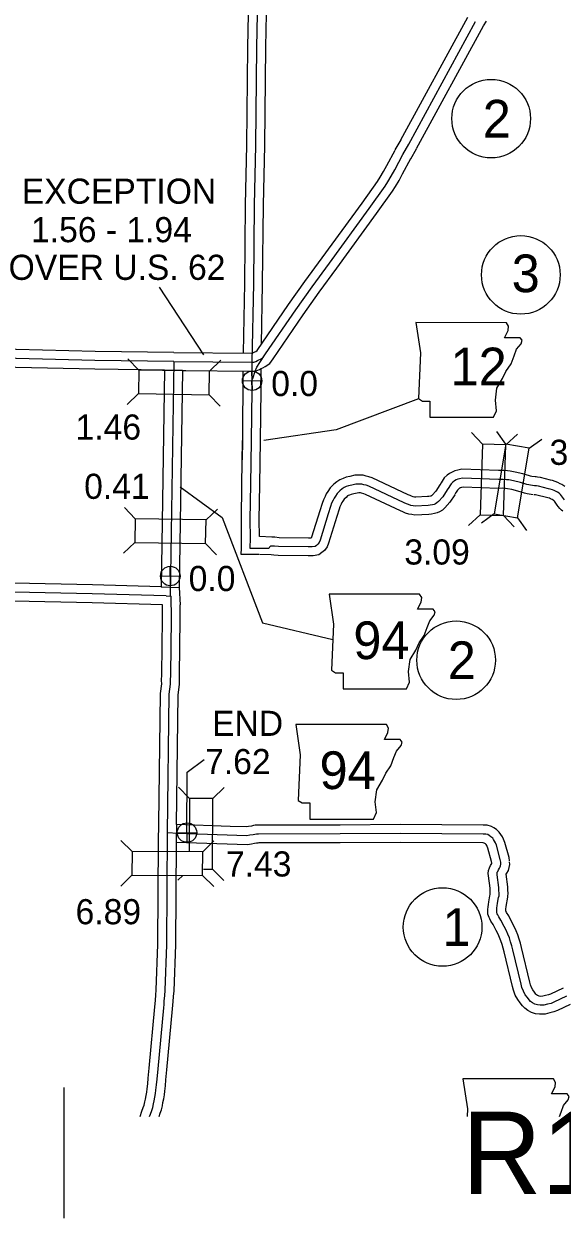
# Model space of a CAD drawing. Extents: x 31699 to 244310, y -8841 to 11474.
# Drawn here: x 132532 to 133134, y 114 to 1452 of the extents above; entities that cross this region are included whole.
import ezdxf

# ---------------------------------------------------------------- set-up
doc = ezdxf.new("R2010")
doc.units = 0
for name, color, linetype in [('B_Logo', 7, 'Continuous'), ('Default', 7, 'Continuous'), ('G-ANNO-TEXT', 7, 'Continuous'), ('Level 21', 7, 'Continuous'), ('R_Border', 7, 'Continuous'), ('R_Border Notes', 7, 'Continuous'), ('R_XS_EARTHWORK_STAGE1', 7, 'Continuous'), ('R_XS_EARTHWORK_STAGE2', 7, 'Continuous'), ('S_AREA_CALC', 7, 'Continuous'), ('S_WALL', 7, 'Continuous'), ('S_WALL_ANNOT', 7, 'Continuous')]:
    doc.layers.add(name, color=color, linetype=linetype)

msp = doc.modelspace()

# ---------------------------------------------------------------- linework, layer by layer
for p, q in [((132973.5, 1032.3), (132881.2, 997.6)), ((132881.2, 997.6), (132800.3, 985.6))]:
    msp.add_line(p, q)
at = {"layer": 'B_Logo'}
for points in [[(132793.5, 1501.1), (132792.1, 1426.3), (132790.8, 1316.3)], [(132962.5, 1317.6), (133037.3, 1455.1)], [(132790.8, 1316.3), (132789.5, 1249.5), (132788.5, 1161.5), (132786.8, 1073.2), (132786.8, 1073.2)], [(132955.9, 1306.2), (132962.5, 1317.6)], [(132787.9, 1055.2), (132790.6, 1063.3), (132792.5, 1067.6), (132795.7, 1073), (132802.2, 1082.6), (132836, 1132.2), (132854.2, 1157.7), (132873.8, 1184.5), (132918.3, 1245.7), (132936, 1270.5), (132938.9, 1275.4), (132942.9, 1281.9), (132946.8, 1289.1), (132955.9, 1306.2)], [(132699.4, 1074.2), (132611.2, 1075.4), (132522.8, 1077.5), (132432.9, 1079.5), (132259.5, 1082.1), (132176.7, 1083.9)], [(132699.4, 1074.2), (132695.2, 811.2)], [(132699.4, 1074.2), (132786.9, 1073.3), (132789.2, 1073.5), (132791.1, 1074.2), (132793, 1075.2), (132794.6, 1075.9), (132796.5, 1076.9), (132799.9, 1079.1)], [(132786.8, 1073.2), (132786.7, 1052.7)], [(132787.1, 1042.3), (132786.7, 1052.7), (132787.9, 1055.2)], [(132785.1, 864.7), (132785.2, 876.7), (132785.1, 896.6), (132785.7, 936.6), (132786.3, 985.3), (132787.1, 1042.3)], [(133005.6, 930.3), (133000.6, 922.6), (132995.7, 917.3), (132994, 915.6), (132992.3, 914.6), (132990.9, 914), (132989.1, 913.4), (132986.5, 913), (132984.1, 912.7), (132969.7, 912), (132967.4, 912.4), (132964.8, 912.8), (132962.1, 913.7), (132959.8, 914.6), (132957.4, 915.8), (132917.8, 934.4), (132914.9, 935.4), (132912.2, 936.1), (132909.8, 936.7), (132906.6, 936.8), (132903.3, 936.7), (132898.8, 935.6), (132895.1, 934.8), (132892.4, 933.9), (132890.1, 932.9), (132887.9, 931.4), (132885.4, 929.2), (132882.3, 926.3), (132880.3, 923.2), (132878.8, 920.8), (132877.8, 918.7), (132876.1, 915.2), (132875, 911.8), (132872.4, 903.6), (132863.1, 873.9), (132862.1, 871.3), (132860.8, 869.4), (132859.1, 868.1), (132857.5, 866.9), (132854.5, 866.3), (132850, 866.3), (132816.6, 866.7), (132812, 867.2), (132808.8, 867.3), (132807.6, 867.3)], [(133103.3, 934.8), (133098.8, 935.5), (133096.9, 935.8), (133094.7, 936.3), (133087.4, 938.6), (133079.7, 940.5), (133074.4, 941.4), (133071.8, 941.7), (133068.3, 942), (133062.9, 941.9), (133022.7, 943.3), (133019.4, 942.7), (133017.2, 942.1), (133015.4, 941.4), (133013.8, 940.3), (133011.8, 938.9), (133009.8, 937.2), (133008.5, 934.9), (133007.2, 932.9), (133005.6, 930.3)], [(133136.7, 919.2), (133133.3, 923.7), (133132.2, 925.1), (133130.8, 926.4), (133129, 927.6), (133127.4, 928.4), (133125.3, 929.5), (133123.3, 930.3), (133120.8, 931), (133118.9, 931.4), (133107.8, 934.3), (133105.5, 934.7), (133103.3, 934.8)], [(132807.6, 867.3), (132806.6, 866.2), (132806.1, 865.4), (132806, 864.7), (132785.1, 864.7)], [(132690.9, 811.4), (132608.2, 813.7), (132520.3, 815.7)], [(132672.3, 228.1), (132673.2, 230.5), (132674.8, 234.9), (132675.8, 238.2), (132676.8, 242.4), (132677.5, 245.7), (132678.2, 249.8), (132679, 253.7), (132679.4, 257.7), (132680.1, 263.5), (132680.7, 270), (132681.8, 281.4), (132688.2, 349.9), (132688.5, 353.7), (132688.8, 357.8), (132689.3, 363.2), (132689.7, 369.6), (132691.7, 420.5), (132692.4, 545.8), (132694.4, 701.4), (132695.9, 712.5), (132695.7, 716.7), (132696, 722.9), (132696.7, 786), (132696.6, 811.2)], [(132690.9, 811.4), (132696.6, 811.2)], [(132704.1, 545.1), (132692.4, 545.8)], [(133065.4, 513), (133064.9, 516.1), (133060.5, 532), (133059.4, 534.8), (133058.5, 536.6), (133057.4, 538.5), (133056.4, 539.8), (133054.4, 541.5), (133052.3, 542.9), (133050.8, 543.9), (133048.7, 544.5), (133045.8, 544.6), (132953.2, 545.1), (132885.6, 544.7), (132794.1, 544.6), (132792.1, 544.5), (132790.3, 544.1), (132788.2, 543.8), (132784.7, 543.2), (132781.2, 542.5), (132704.1, 545.1)], [(133139.2, 362.8), (133125, 356.1), (133121.8, 354.8), (133117.8, 353.8), (133113.8, 352.8), (133109.5, 352.7), (133106.5, 353.1), (133103.7, 354), (133101.1, 355.3), (133098.9, 357.1), (133097.2, 358.7), (133095.2, 361.4), (133092.9, 364.5), (133090.8, 368.4), (133089.1, 372.6), (133088.2, 376.3), (133079, 414.9), (133077.8, 419.4), (133076.5, 423.7), (133075.1, 428.2), (133073.3, 432.5), (133071.5, 436.8), (133069.1, 441.1), (133065.6, 448), (133063.3, 451.9), (133062.1, 454.2), (133061.5, 455.1), (133061, 456.5), (133061, 458), (133061, 459.7), (133061.1, 461.9), (133061.5, 464.3), (133061.9, 467.2), (133063, 473.5), (133063.5, 475.4), (133063.6, 478.5), (133063.4, 481.2), (133063.4, 484.8), (133061.6, 498.8), (133061.5, 500.4), (133061.6, 501.8), (133062, 502.8), (133062.8, 504.6), (133063.9, 506.3), (133064.9, 507.8), (133065.2, 509), (133065.4, 511), (133065.4, 513)]]:
    msp.add_lwpolyline(points, dxfattribs=at)
at = {"layer": 'Default'}
msp.add_line((132576.2, 260.5), (132576.2, 114.2), dxfattribs=at)
at = {"layer": 'G-ANNO-TEXT'}
for points in [[(132970.4, 1117.7), (132975.5, 1083.9), (132973.2, 1032.5), (132977.7, 1029.7), (132986.2, 1029.7), (132986.2, 1011.7), (133057.2, 1011.7), (133060.6, 1019), (133059.5, 1030.8), (133061.2, 1044.4), (133067.4, 1055.1), (133071.3, 1063), (133077, 1071.5), (133080.4, 1080.5), (133083.2, 1087.8), (133088.3, 1094), (133089.4, 1098), (133087.1, 1100.8), (133069.6, 1100.8), (133073.6, 1108.7), (133074.2, 1113.7), (133071.8, 1117.6)], [(132873.2, 813.4), (132878.2, 779.6), (132876, 728.3), (132880.5, 725.4), (132888.9, 725.4), (132888.9, 707.4), (132960, 707.4), (132963.4, 714.7), (132962.3, 726.6), (132964, 740.1), (132970.2, 750.8), (132974.1, 758.7), (132979.7, 767.2), (132983.1, 776.2), (132985.9, 783.5), (132991, 789.7), (132992.1, 793.7), (132989.9, 796.5), (132972.4, 796.5), (132976.4, 804.4), (132976.9, 809.5), (132974.6, 813.4)], [(132835.9, 667.4), (132841, 633.5), (132838.8, 582.2), (132843.3, 579.4), (132851.7, 579.4), (132851.7, 561.4), (132922.8, 561.4), (132926.2, 568.7), (132925, 580.5), (132926.7, 594.1), (132932.9, 604.8), (132936.9, 612.7), (132942.5, 621.1), (132945.9, 630.2), (132948.7, 637.5), (132953.8, 643.7), (132954.9, 647.6), (132952.7, 650.5), (132935.2, 650.5), (132939.1, 658.4), (132939.7, 663.4), (132937.4, 667.3)]]:
    msp.add_lwpolyline(points, close=True, dxfattribs=at)
for points in [[(132706.7, 933.7), (132753.5, 899.5), (132798.7, 781.4), (132877.6, 762.6)], [(133131.1, 228.1), (133133, 233.1), (133135.8, 240.4), (133140.9, 246.6), (133142, 250.6), (133139.8, 253.4), (133122.3, 253.4), (133126.2, 261.3), (133126.8, 266.3), (133124.5, 270.2), (133023, 270.3), (133028.1, 236.5), (133027.7, 228.1)]]:
    msp.add_lwpolyline(points, dxfattribs=at)
at = {"layer": 'Level 21'}
for p, q in [((132787.4, 1041.7), (132786.9, 1063.4)), ((132776.3, 1052.3), (132798, 1052.8)), ((132695.7, 822.9), (132695.2, 844.6)), ((132684.6, 833.5), (132706.3, 834)), ((132714.5, 535.4), (132714, 557.1)), ((132703.4, 546), (132725.1, 546.5))]:
    msp.add_line(p, q, dxfattribs=at)
for centre in [(132787.1, 1052.5), (132695.5, 833.7), (132714.2, 546.2)]:
    msp.add_circle(centre, 10.9, dxfattribs=at)
at = {"layer": 'R_Border Notes'}
for centre in [(133054.7, 1346.3), (133087.9, 1171.2), (133015.5, 739.4), (133000.3, 440.4)]:
    msp.add_circle(centre, 44, dxfattribs=at)
at = {"layer": 'R_XS_EARTHWORK_STAGE1'}
for p, q in [((132660.3, 1064.5), (132648.1, 1077.1)), ((132739.5, 1063.2), (132752.2, 1075.5)), ((132659.9, 1038.1), (132647.3, 1025.9)), ((132739.1, 1036.8), (132751.4, 1024.2)), ((133044.9, 981.5), (133032.8, 994.4)), ((133071.2, 981.4), (133061, 995.8)), ((133071.2, 980.7), (133084.1, 992.7)), ((133044.9, 981.5), (133042.2, 902.4)), ((133071.2, 980.7), (133044.9, 981.5)), ((133071.2, 981.4), (133058, 903.3)), ((133068.6, 901.5), (133071.2, 980.7)), ((133097.2, 977), (133071.2, 981.4)), ((133084.1, 898.9), (133097.2, 977)), ((133097.2, 977), (133111.6, 987.2)), ((132656.3, 897.8), (132644.1, 910.5)), ((132656.3, 897.8), (132655.9, 871.4)), ((132735.5, 896.6), (132656.3, 897.8)), ((132735.5, 896.6), (132748.2, 908.8)), ((133042.2, 902.4), (133029.4, 890.4)), ((133042.2, 902.4), (133068.6, 901.5)), ((133058, 903.3), (133043.7, 893.1)), ((133058, 903.3), (133084.1, 898.9)), ((133068.6, 901.5), (133080.6, 888.7)), ((133084.1, 898.9), (133094.3, 884.6)), ((132735.1, 870.2), (132735.5, 896.6)), ((132655.9, 871.4), (132643.3, 859.2)), ((132655.9, 871.4), (132735.1, 870.2)), ((132735.1, 870.2), (132747.3, 857.5)), ((132716.9, 584.5), (132704.6, 597)), ((132743.3, 584.4), (132755.9, 596.7)), ((132716.9, 584.5), (132716.6, 525.3)), ((132743.3, 584.4), (132716.9, 584.5)), ((132742.9, 505.2), (132743.3, 584.4)), ((132652.7, 525), (132640.3, 537.5)), ((132731.9, 524.6), (132744.4, 537)), ((132652.5, 498.6), (132640, 486.2)), ((132709.4, 498.3), (132704, 492.9)), ((132731.7, 498.2), (132744.1, 485.7)), ((132732.7, 505.2), (132742.9, 505.2)), ((132742.9, 505.2), (132755.3, 492.7))]:
    msp.add_line(p, q, dxfattribs=at)
for points in [[(132739.5, 1063.2), (132660.3, 1064.5), (132659.9, 1038.1), (132739.1, 1036.8)], [(132652.5, 498.6), (132731.7, 498.2), (132731.9, 524.6), (132652.7, 525)]]:
    msp.add_lwpolyline(points, close=True, dxfattribs=at)
at = {"layer": 'R_XS_EARTHWORK_STAGE2'}
for points in [[(132783.5, 1500.9), (132782.1, 1426.5), (132780.8, 1316.5)], [(132803.5, 1501.4), (132802.1, 1426.2), (132800.8, 1316.2)], [(132780.8, 1316.5), (132779.5, 1249.7), (132778.5, 1161.6), (132777, 1083.7)], [(132800.8, 1316.1), (132799.5, 1249.4), (132798.5, 1161.3), (132797.2, 1093)], [(132699.5, 1084.2), (132611.4, 1085.4), (132523.1, 1087.5), (132433, 1089.5), (132259.7, 1092.1), (132192.4, 1093.5)], [(132689.2, 1064.3), (132611, 1065.4), (132522.6, 1067.5), (132432.7, 1069.5), (132259.3, 1072.1), (132189.5, 1073.6)], [(132689.2, 1064.3), (132685.3, 821.3)], [(132709.2, 1063.9), (132705.3, 821)], [(132796.8, 1066), (132796.7, 1052.8)], [(133104.9, 944.7), (133100.2, 945.4), (133098.7, 945.6), (133097.5, 945.9), (133090.1, 948.3), (133081.7, 950.3), (133075.8, 951.3), (133072.9, 951.6), (133068.7, 952.1), (133063, 951.9), (133022, 953.3), (133017.2, 952.5), (133013.9, 951.6), (133010.9, 950.3), (133008.2, 948.6), (133005.5, 946.7), (133002, 943.7), (132999.9, 940.1), (132998.7, 938.1), (132997.1, 935.5)], [(132997.3, 935.8), (132992.7, 928.8), (132988.5, 924.2), (132987.8, 923.5), (132987.7, 923.5), (132987.5, 923.4), (132986.9, 923.2), (132985.1, 922.9), (132983.3, 922.7), (132970.2, 922.1), (132968.9, 922.2), (132967.2, 922.5), (132965.5, 923.1), (132963.9, 923.8), (132961.7, 924.8), (132921.4, 943.8), (132917.7, 945), (132914.8, 945.7), (132911.3, 946.7), (132906.6, 946.8), (132901.9, 946.6), (132896.5, 945.3), (132892.5, 944.4), (132888.9, 943.2), (132885.3, 941.7), (132881.8, 939.4), (132878.6, 936.6), (132874.6, 932.7), (132871.9, 928.6), (132870.1, 925.7), (132868.8, 923), (132866.9, 919), (132865.5, 915), (132862.8, 906.6), (132853.6, 877.2), (132853.3, 876.3), (132850.1, 876.3), (132817.2, 876.7), (132812.7, 877.1), (132809.3, 877.3), (132795.4, 877.9)], [(133137.1, 934.2), (133133.9, 936.3), (133132, 937.2), (133129.4, 938.6), (133126.5, 939.7), (133123.4, 940.7), (133121.3, 941.2), (133109.9, 944.1), (133106.7, 944.6), (133103.9, 944.8)], [(133014, 924.8), (133008.5, 916.5), (133002.9, 910.3), (133000.2, 907.7), (132997, 905.7), (132994.4, 904.6), (132991.3, 903.7), (132987.9, 903.1), (132984.9, 902.8), (132969.3, 902), (132965.8, 902.5), (132962.5, 903.1), (132958.7, 904.2), (132955.7, 905.5), (132953.2, 906.7), (132914.1, 925.1), (132912.1, 925.7), (132909.6, 926.4), (132908.3, 926.8), (132906.7, 926.8), (132904.7, 926.7), (132901.1, 925.8), (132897.8, 925.1), (132896, 924.5), (132894.8, 924), (132894, 923.5), (132892.2, 921.9), (132890, 919.8), (132888.7, 917.8), (132887.6, 916), (132886.8, 914.4), (132885.4, 911.4), (132884.5, 908.7), (132881.9, 900.6), (132872.5, 870.6), (132871, 866.6), (132868.1, 862.5), (132865.2, 860.1), (132861.6, 857.6), (132855.4, 856.3), (132849.9, 856.3), (132816.1, 856.7), (132811.3, 857.2), (132808.4, 857.3), (132795.2, 857.9)], [(133101.8, 924.9), (133097.4, 925.6), (133095, 925.9), (133092, 926.7), (133084.7, 929), (133077.8, 930.6), (133073, 931.5), (133070.7, 931.7), (133067.8, 932), (133062.8, 931.9), (133023.3, 933.2), (133021.6, 933), (133020.5, 932.6), (133020, 932.4), (133019.4, 932.1), (133018, 931), (133017.6, 930.7), (133017, 929.8), (133015.7, 927.7), (133014.2, 925.1)], [(133134.9, 906.5), (133133.5, 907.7), (133131.7, 909.5), (133129.8, 911.5), (133128.5, 913.3), (133125.5, 917.5), (133124.8, 918.2), (133124.6, 918.5), (133124, 918.9), (133122.8, 919.5), (133121.1, 920.4), (133120, 920.8), (133118.3, 921.3), (133116.5, 921.7), (133105.7, 924.5), (133104.4, 924.7), (133102.8, 924.8)], [(132762.6, 553.2), (132702.5, 555.4), (132702.1, 535.2)], [(133075.2, 514.5), (133074.7, 518.3), (133070, 535), (133068.6, 538.8), (133067.2, 541.5), (133065.6, 544.1), (133063.8, 546.6), (133060.5, 549.5), (133057.7, 551.4), (133054.9, 553.1), (133050.2, 554.5), (133045.9, 554.6), (132953.2, 555.1), (132885.6, 554.7), (132793.8, 554.6), (132790.7, 554.4), (132788.5, 554), (132786.5, 553.6), (132783, 553), (132780.5, 552.6), (132762.6, 553.2)], [(133055.5, 511.5), (133055.1, 514), (133050.9, 528.9), (133050.3, 530.8), (133049.8, 531.8), (133049.1, 532.9), (133049, 533), (133048.3, 533.6), (133047, 534.5), (133046.9, 534.5), (133045.7, 534.6), (132953.2, 535.1), (132885.6, 534.7), (132794.5, 534.6), (132793.4, 534.5), (132792, 534.3), (132789.9, 533.9), (132786.5, 533.3), (132781.9, 532.5), (132702.1, 535.2)], [(133143.1, 353.6), (133129, 346.9), (133124.9, 345.3), (133120.3, 344.1), (133115.1, 342.8), (133108.9, 342.7), (133104.3, 343.3), (133100, 344.6), (133095.7, 346.8), (133092.2, 349.6), (133089.7, 352.1), (133087.3, 355.3), (133084.4, 359.1), (133081.7, 364.2), (133079.6, 369.5), (133078.4, 373.8), (133069.3, 412.5), (133068.2, 416.7), (133067, 420.7), (133065.6, 424.8), (133064.1, 428.6), (133062.5, 432.4), (133060.3, 436.4), (133056.8, 443.1), (133054.5, 447), (133053.3, 449.4), (133052.4, 451), (133051.1, 454.9), (133051, 457.8), (133050.9, 459.9), (133051.2, 463.2), (133051.6, 465.8), (133052, 468.7), (133053.2, 475.5), (133053.5, 476.8), (133053.6, 478.4), (133053.4, 480.9), (133053.4, 484.1), (133051.6, 497.9), (133051.5, 500.4), (133051.6, 503.9), (133052.7, 506.7), (133053.9, 509.4), (133055.4, 511.7), (133055.4, 512.6)], [(133135.2, 372), (133121, 365.3), (133118.7, 364.3), (133115.4, 363.5), (133112.5, 362.8), (133110, 362.7), (133108.6, 362.9), (133107.5, 363.3), (133106.6, 363.7), (133105.6, 364.5), (133104.8, 365.3), (133103.2, 367.4), (133101.3, 369.9), (133099.9, 372.6), (133098.6, 375.7), (133097.9, 378.7), (133088.7, 417.3), (133087.5, 422.2), (133086, 426.7), (133084.5, 431.6), (133082.5, 436.3), (133080.5, 441.1), (133077.9, 445.8), (133074.3, 452.8), (133072, 456.7), (133071, 458.7), (133071, 459.5), (133071.1, 460.7), (133071.4, 462.9), (133071.8, 465.7), (133072.8, 471.5), (133073.4, 474.1), (133073.6, 478.6), (133073.4, 481.5), (133073.4, 485.4), (133071.6, 499.6), (133071.6, 499.8), (133071.6, 499.8), (133072.2, 500.8), (133074.1, 503.6), (133075, 507.1), (133075.5, 510.6), (133075.4, 513.4)]]:
    msp.add_lwpolyline(points, dxfattribs=at)
at = {"layer": 'S_AREA_CALC'}
for points in [[(132953.7, 1322.4), (133028.7, 1460.1)], [(132971.3, 1312.8), (133046, 1450.1), (133049.3, 1455.5)], [(132947.3, 1311.2), (132953.9, 1322.6)], [(132964.6, 1301.2), (132971.2, 1312.6)], [(132792.7, 1086.4), (132827.8, 1138), (132846.1, 1163.6), (132865.7, 1190.3), (132910.2, 1251.6), (132927.6, 1275.9), (132930.4, 1280.6), (132934.3, 1286.9), (132938, 1293.8), (132947.1, 1310.9)], [(132807, 1071.9), (132810.5, 1077), (132844.2, 1126.5), (132862.3, 1151.8), (132881.9, 1178.6), (132926.4, 1239.9), (132944.3, 1265), (132947.5, 1270.2), (132951.6, 1276.9), (132955.6, 1284.3), (132964.8, 1301.5)], [(132699.5, 1084.2), (132786.5, 1083.3), (132786.9, 1083.3), (132787, 1083.3), (132788.8, 1084.3), (132790.2, 1084.8), (132791.2, 1085.5), (132792.7, 1086.4)], [(132709.2, 1064.1), (132787.3, 1063.3), (132791.6, 1063.7), (132795.2, 1065.1), (132797.1, 1066.1), (132799, 1066.9), (132801.7, 1068.4), (132807, 1071.9)], [(132709.2, 1064.1), (132689.2, 1064.3)], [(132776.8, 1063.6), (132776.2, 985.5)], [(132797.1, 1042.4), (132796.7, 1052.8)], [(132795.2, 877.9), (132795.1, 896.6), (132795.7, 936.4), (132796.3, 985.2), (132797.1, 1042.4)], [(132774.7, 858), (132775.1, 864.8), (132775.2, 876.7), (132775.1, 896.6), (132775.7, 936.7), (132776.3, 985.5)], [(132776.3, 985.5), (132776, 963.9)], [(132794.7, 857.9), (132774.7, 858)], [(132685.3, 821.5), (132608.5, 823.7), (132520.5, 825.7), (132433.5, 827.2), (132334.5, 828.9), (132255.6, 830.8), (132144.6, 833.5)], [(132685.3, 821.5), (132705.3, 821)], [(132705.3, 821), (132706.6, 801.6)], [(132686.6, 801.5), (132607.9, 803.7), (132520.1, 805.7), (132433.2, 807.2), (132334.1, 808.9), (132255.1, 810.8), (132141.3, 813.6)], [(132682.3, 536.3), (132682.5, 556.2), (132684.4, 702.1), (132685.9, 712.9), (132685.7, 716.7), (132686, 723.2), (132686.7, 786), (132686.6, 801.5)], [(132702.5, 555.4), (132704.4, 700.7), (132705.9, 712), (132705.7, 716.7), (132705.9, 722.7), (132706.7, 785.9), (132706.6, 801.6)], [(132661.7, 228.1), (132663.8, 233.9), (132665.3, 238), (132666.2, 240.8), (132667.1, 244.5), (132667.7, 247.6), (132668.4, 251.6), (132669.1, 255.2), (132669.5, 258.9), (132670.2, 264.5), (132670.7, 270.9), (132671.8, 282.3), (132678.2, 350.8), (132678.6, 354.5), (132678.9, 358.6), (132679.3, 364), (132679.7, 370.1), (132681.7, 420.8), (132682.3, 536.3)], [(132683, 228.1), (132684.3, 231.7), (132685.5, 235.6), (132686.6, 240.2), (132687.3, 243.8), (132688.1, 248), (132688.9, 252.2), (132689.4, 256.6), (132690.1, 262.5), (132690.7, 269.1), (132691.7, 280.5), (132698.1, 348.9), (132698.5, 352.8), (132698.8, 357.1), (132699.2, 362.5), (132699.7, 369), (132701.7, 420.3), (132702.3, 535.1)]]:
    msp.add_lwpolyline(points, dxfattribs=at)
at = {"layer": 'S_WALL'}
msp.add_lwpolyline([(132714.2, 546.2), (132714.3, 613.9), (132733.4, 628.1)], dxfattribs=at)
at = {"layer": 'S_WALL_ANNOT'}
msp.add_line((132683.1, 1157.6), (132732.7, 1081.5), dxfattribs=at)

# ---------------------------------------------------------------- texts
at = {"layer": 'G-ANNO-TEXT'}
for s, p in [('12', (133009.3, 1047.4)), ('94', (132900.4, 740.6)), ('94', (132862.6, 595))]:
    msp.add_text(s, height=42.24, dxfattribs=at).set_placement(p)
at = {"layer": 'R_Border'}
msp.add_text('R16W', height=92.4, dxfattribs=at).set_placement((133021.9, 141.1))
at = {"layer": 'R_Border Notes'}
for s, p in [('2', (133045.3, 1325.1)), ('3', (133077.7, 1151.8)), ('2', (133006.1, 718.3)), ('1', (133000.3, 419.3))]:
    msp.add_text(s, height=42.2, dxfattribs=at).set_placement(p)
at = {"layer": 'S_WALL'}
for s, p in [('1.46', (132589.5, 986.6)), ('3.19', (133120.1, 958.3)), ('0.41', (132599.1, 920.2)), ('3.09', (132957.5, 846.6)), ('7.43', (132757.8, 497)), ('6.89', (132589.5, 443.5))]:
    msp.add_text(s, height=28.16, dxfattribs=at).set_placement(p)
at = {"layer": 'S_WALL_ANNOT'}
for s, p in [('0.38 EXCEPTION', (132445.5, 1250.9)), ('1.56 - 1.94', (132539.6, 1207.8)), ('OVER U.S. 62', (132514.5, 1165.6)), ('0.0', (132808.5, 1035.4)), ('0.0', (132716.1, 816.9)), ('END', (132742.3, 654.6)), ('7.62', (132734.5, 611.7))]:
    msp.add_text(s, height=28.16, dxfattribs=at).set_placement(p)

doc.saveas('drawing.dxf')
